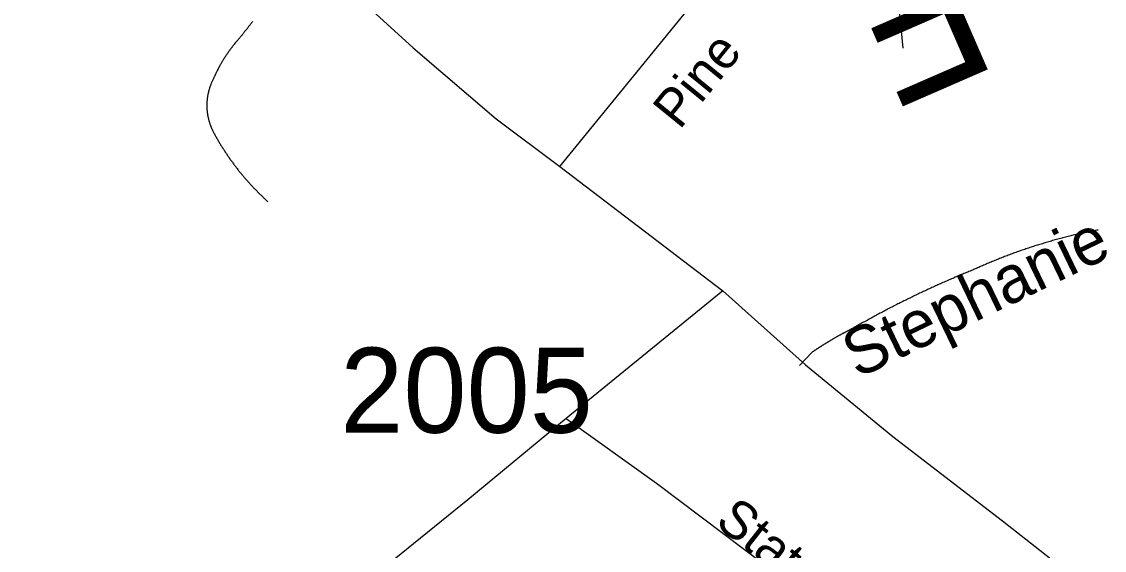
# Model space of a CAD drawing. Extents: x 1268485 to 1426702, y 514839 to 616766.
# Drawn here: x 1382007 to 1383889, y 566004 to 566922 of the extents above; entities that cross this region are included whole.
import ezdxf

# ---------------------------------------------------------------- set-up
doc = ezdxf.new("R2010")
doc.units = 0
for name, color, linetype in [('Old_Level_10', 7, 'Continuous'), ('Old_Level_11', 7, 'Continuous'), ('Old_Level_22', 7, 'Continuous'), ('Old_Level_32', 7, 'Continuous'), ('Old_Level_35', 7, 'Continuous'), ('Old_Level_8', 7, 'Continuous')]:
    doc.layers.add(name, color=color, linetype=linetype)

msp = doc.modelspace()

# ---------------------------------------------------------------- linework, layer by layer
at = {"layer": 'Old_Level_32'}
for p, q in [((1382942.367, 566670.222), (1383284.092, 567090.42)), ((1382942.367, 566670.222), (1383225.576, 566454.302)), ((1383225.576, 566454.302), (1382953.524, 566232.78))]:
    msp.add_line(p, q, dxfattribs=at)
for points in [[(1380534.151, 568815.164), (1380671.69, 568640.144), (1380830.756, 568435.63), (1380917.258, 568339.89), (1381007.701, 568254.997), (1381161.012, 568117.645), (1381316.447, 567986.454), (1381446.24, 567883.592), (1381593.997, 567768.563), (1381792.828, 567606.283), (1382003.464, 567443.966), (1382255.294, 567240.6), (1382422.686, 567106.967), (1382558.498, 566994.598), (1382687.64, 566876.714), (1382831.728, 566753.127), (1382942.367, 566670.222)], [(1383225.576, 566454.302), (1383369.484, 566325.726), (1383521.291, 566201.626), (1383711.693, 566054.867), (1383985.005, 565840.128), (1384246.73, 565597.075)], [(1382953.524, 566232.78), (1382782.39, 566091.659), (1382654.651, 565987.93), (1382241.986, 565636.094), (1382117.84, 565532.542), (1381945.903, 565385.805), (1381834.857, 565253.027), (1381764.438, 565155.476), (1381515.265, 564938.697), (1381352.759, 564808.629), (1381203.796, 564705.658), (1381006.083, 564515.976), (1380992.119, 564421.46), (1380956.263, 564330.138), (1380917.56, 564196.853), (1380780.676, 563967.497), (1380706.293, 563850.937), (1380647.267, 563747.501), (1380589.599, 563663.564), (1380547.659, 563537.659), (1380537.174, 563435.623), (1380579.114, 563039.547), (1380539.795, 562890.034), (1380491.765, 562776.936)], [(1382953.524, 566232.78), (1383110.56, 566120.247), (1383378.432, 565918.559), (1383976.756, 565506.572), (1384121.821, 565391.533)]]:
    msp.add_lwpolyline(points, dxfattribs=at)
at = {"layer": 'Old_Level_35'}
msp.add_line((1383380.292, 566347.396), (1383358.864, 566324.942), dxfattribs=at)
for points in [[(1383539.105, 566875.917), (1383527.52, 566995.924), (1383509.988, 567154.737), (1383505.477, 567173.243)], [(1382408.55, 566922.208), (1382407.628, 566921.08), (1382406.91, 566920.003), (1382405.987, 566918.876), (1382405.167, 566917.748), (1382404.244, 566916.672), (1382403.424, 566915.544), (1382402.501, 566914.519), (1382401.579, 566913.391), (1382400.861, 566912.314), (1382400.041, 566911.186), (1382399.118, 566910.11), (1382398.298, 566908.982), (1382397.375, 566907.957), (1382396.452, 566906.829), (1382395.632, 566905.752), (1382394.709, 566904.676), (1382393.992, 566903.548), (1382393.172, 566902.523), (1382392.249, 566901.395), (1382391.326, 566900.318), (1382390.506, 566899.191), (1382389.583, 566898.115), (1382388.763, 566897.038), (1382387.84, 566895.962), (1382387.02, 566894.885), (1382386.097, 566893.757)], [(1382386.097, 566893.757), (1382385.585, 566893.193), (1382384.969, 566892.578), (1382384.457, 566891.963), (1382383.842, 566891.296), (1382383.329, 566890.681), (1382382.714, 566890.066), (1382382.201, 566889.4), (1382381.791, 566888.733), (1382381.176, 566888.118), (1382380.663, 566887.503), (1382380.151, 566886.888), (1382379.536, 566886.17), (1382379.023, 566885.555), (1382378.51, 566884.94), (1382377.998, 566884.324), (1382377.383, 566883.607), (1382376.87, 566882.992), (1382376.357, 566882.326), (1382375.845, 566881.71), (1382375.23, 566881.044), (1382374.717, 566880.378), (1382374.204, 566879.711), (1382373.794, 566879.045), (1382373.282, 566878.378), (1382372.769, 566877.763), (1382372.256, 566877.045), (1382371.744, 566876.379), (1382371.231, 566875.764), (1382370.718, 566875.046), (1382370.206, 566874.379), (1382369.796, 566873.764), (1382369.283, 566873.047), (1382368.77, 566872.381), (1382368.258, 566871.663), (1382367.745, 566870.996), (1382367.232, 566870.33), (1382366.72, 566869.612), (1382366.207, 566868.945), (1382365.9, 566868.33), (1382365.387, 566867.613), (1382364.874, 566866.895), (1382364.362, 566866.177), (1382363.849, 566865.511), (1382363.542, 566864.794), (1382363.029, 566864.127), (1382362.516, 566863.461), (1382362.004, 566862.743), (1382361.594, 566862.076), (1382361.081, 566861.308), (1382360.773, 566860.641), (1382360.261, 566859.923), (1382359.748, 566859.257), (1382359.338, 566858.488), (1382358.825, 566857.822), (1382358.518, 566857.104), (1382358.005, 566856.386), (1382357.595, 566855.669), (1382357.082, 566854.951), (1382356.775, 566854.233), (1382356.262, 566853.516), (1382355.852, 566852.798), (1382355.339, 566852.08), (1382355.032, 566851.363), (1382354.622, 566850.645), (1382354.109, 566849.927), (1382353.802, 566849.21), (1382353.391, 566848.44), (1382352.879, 566847.774), (1382352.469, 566847.005), (1382352.161, 566846.236), (1382351.751, 566845.57), (1382351.238, 566844.801), (1382350.828, 566844.083), (1382350.521, 566843.314), (1382350.111, 566842.648), (1382349.701, 566841.879), (1382349.393, 566841.11), (1382348.88, 566840.392), (1382348.47, 566839.623), (1382348.163, 566838.855), (1382347.753, 566838.137), (1382347.342, 566837.367), (1382347.035, 566836.65), (1382346.625, 566835.881), (1382346.215, 566835.112), (1382345.907, 566834.394), (1382345.497, 566833.626), (1382345.292, 566832.856), (1382344.882, 566832.139), (1382344.472, 566831.37), (1382344.164, 566830.601), (1382343.754, 566829.883), (1382343.344, 566829.115), (1382343.139, 566828.397), (1382342.729, 566827.577), (1382342.421, 566826.807), (1382342.011, 566826.039), (1382341.703, 566825.321), (1382341.396, 566824.501)], [(1382341.396, 566824.501), (1382340.883, 566823.629), (1382340.371, 566822.758), (1382339.961, 566821.835), (1382339.55, 566820.963), (1382339.038, 566819.99), (1382338.628, 566819.118), (1382338.115, 566818.195), (1382337.705, 566817.272), (1382337.397, 566816.299), (1382336.885, 566815.427), (1382336.475, 566814.504), (1382336.167, 566813.581), (1382335.757, 566812.556), (1382335.347, 566811.633), (1382335.142, 566810.711), (1382334.732, 566809.737), (1382334.424, 566808.814), (1382334.117, 566807.789), (1382333.706, 566806.866), (1382333.501, 566805.892), (1382333.091, 566804.918), (1382332.886, 566803.944), (1382332.579, 566803.021), (1382332.374, 566801.996), (1382332.169, 566801.022), (1382331.861, 566799.997), (1382331.656, 566799.074), (1382331.348, 566798.049), (1382331.143, 566797.075), (1382331.041, 566796.049), (1382330.733, 566795.076), (1382330.528, 566794.051), (1382330.426, 566793.076), (1382330.221, 566792.051), (1382330.118, 566791.077), (1382329.913, 566790.052), (1382329.708, 566789.078), (1382329.605, 566788.052), (1382329.503, 566787.079), (1382329.503, 566786.054), (1382329.4, 566785.079), (1382329.298, 566784.003), (1382329.298, 566782.978), (1382329.093, 566782.003), (1382329.093, 566780.978), (1382328.99, 566780.005), (1382328.99, 566778.928), (1382328.99, 566777.954), (1382328.99, 566776.929), (1382328.99, 566775.954), (1382328.99, 566774.878), (1382328.99, 566773.853), (1382328.99, 566772.879), (1382329.093, 566771.853), (1382329.093, 566770.88), (1382329.298, 566769.803), (1382329.298, 566768.829), (1382329.4, 566767.804), (1382329.503, 566766.83), (1382329.503, 566765.804), (1382329.605, 566764.831), (1382329.708, 566763.805), (1382329.913, 566762.729), (1382330.118, 566761.755), (1382330.221, 566760.73), (1382330.426, 566759.755), (1382330.528, 566758.73), (1382330.733, 566757.756), (1382331.041, 566756.731), (1382331.143, 566755.808), (1382331.348, 566754.834), (1382331.656, 566753.809), (1382331.861, 566752.835), (1382332.169, 566751.81), (1382332.374, 566750.887), (1382332.579, 566749.862), (1382332.886, 566748.888), (1382333.091, 566747.914), (1382333.501, 566746.94), (1382333.706, 566746.017), (1382334.117, 566744.992), (1382334.424, 566744.069), (1382334.732, 566743.146), (1382335.142, 566742.121), (1382335.347, 566741.198), (1382335.757, 566740.275), (1382336.167, 566739.302), (1382336.475, 566738.379), (1382336.885, 566737.456), (1382337.397, 566736.482), (1382337.705, 566735.559), (1382338.115, 566734.688), (1382338.628, 566733.765), (1382339.038, 566732.791), (1382339.55, 566731.92), (1382339.961, 566730.997), (1382340.371, 566730.125), (1382340.883, 566729.203), (1382341.396, 566728.331)], [(1382341.396, 566728.331), (1382342.114, 566726.999), (1382342.831, 566725.614), (1382343.651, 566724.333), (1382344.369, 566722.948), (1382345.087, 566721.616), (1382345.907, 566720.232), (1382346.625, 566718.95), (1382347.342, 566717.617), (1382348.163, 566716.233), (1382348.88, 566714.951), (1382349.701, 566713.619), (1382350.521, 566712.337), (1382351.238, 566711.005), (1382352.161, 566709.672), (1382352.879, 566708.39), (1382353.597, 566707.057), (1382354.519, 566705.776), (1382355.237, 566704.443), (1382356.16, 566703.11), (1382356.98, 566701.828), (1382357.8, 566700.547), (1382358.62, 566699.265), (1382359.543, 566697.932), (1382360.261, 566696.702), (1382361.081, 566695.369), (1382362.004, 566694.139), (1382362.926, 566692.806), (1382363.644, 566691.575), (1382364.464, 566690.243), (1382365.387, 566689.012), (1382366.207, 566687.731), (1382367.13, 566686.501), (1382367.95, 566685.168), (1382368.873, 566683.938), (1382369.796, 566682.707), (1382370.718, 566681.425), (1382371.641, 566680.195), (1382372.461, 566678.914), (1382373.384, 566677.684), (1382374.204, 566676.504), (1382375.23, 566675.274), (1382376.152, 566673.993), (1382377.075, 566672.762), (1382377.998, 566671.583), (1382378.92, 566670.302), (1382379.843, 566669.122), (1382380.766, 566667.892), (1382381.791, 566666.713), (1382382.611, 566665.431), (1382383.637, 566664.253), (1382384.662, 566663.073), (1382385.482, 566661.895), (1382386.507, 566660.613), (1382387.533, 566659.434), (1382388.455, 566658.254), (1382389.378, 566657.076), (1382390.403, 566655.896), (1382391.326, 566654.666), (1382392.351, 566653.538), (1382393.377, 566652.36), (1382394.402, 566651.18), (1382395.325, 566650.002), (1382396.35, 566648.874), (1382397.375, 566647.694), (1382398.4, 566646.567), (1382399.426, 566645.388), (1382400.451, 566644.26), (1382401.476, 566643.132), (1382402.501, 566641.953), (1382403.527, 566640.825), (1382404.449, 566639.697), (1382405.577, 566638.569), (1382406.602, 566637.442), (1382407.73, 566636.314), (1382408.756, 566635.186), (1382409.781, 566634.058), (1382410.909, 566632.931), (1382411.831, 566631.803), (1382412.959, 566630.727), (1382414.087, 566629.65), (1382415.112, 566628.522), (1382416.24, 566627.446), (1382417.265, 566626.318), (1382418.393, 566625.241), (1382419.521, 566624.165), (1382420.649, 566623.088), (1382421.674, 566622.012), (1382422.802, 566620.935), (1382423.827, 566619.859), (1382424.955, 566618.834), (1382426.082, 566617.757), (1382427.21, 566616.681), (1382428.338, 566615.604), (1382429.466, 566614.578), (1382430.594, 566613.553), (1382431.721, 566612.477), (1382432.849, 566611.452), (1382433.977, 566610.426), (1382435.105, 566609.401)], [(1383877.646, 566560.086), (1383875.391, 566559.624), (1383873.135, 566559.163), (1383870.879, 566558.753), (1383868.624, 566558.292), (1383866.368, 566557.881), (1383864.01, 566557.369), (1383861.755, 566556.959), (1383859.499, 566556.446), (1383857.243, 566555.985), (1383854.988, 566555.523), (1383852.732, 566555.011), (1383850.477, 566554.498), (1383848.119, 566553.985), (1383845.863, 566553.525), (1383843.607, 566553.012), (1383841.352, 566552.448), (1383839.096, 566551.935), (1383836.841, 566551.422), (1383834.585, 566550.859), (1383832.33, 566550.295), (1383830.177, 566549.834), (1383827.921, 566549.269), (1383825.665, 566548.706), (1383823.41, 566548.142), (1383821.154, 566547.578), (1383818.899, 566547.014), (1383816.643, 566546.399), (1383814.388, 566545.835), (1383812.132, 566545.271), (1383809.876, 566544.605), (1383807.723, 566544.04), (1383805.468, 566543.425), (1383803.212, 566542.81), (1383800.957, 566542.195), (1383798.701, 566541.58), (1383796.548, 566540.914), (1383794.292, 566540.299), (1383792.139, 566539.684), (1383789.884, 566539.017), (1383787.628, 566538.351), (1383785.373, 566537.736), (1383783.22, 566537.069), (1383780.964, 566536.351), (1383778.708, 566535.736), (1383776.453, 566535.07), (1383774.402, 566534.352), (1383772.147, 566533.685), (1383769.891, 566533.019), (1383767.738, 566532.302), (1383765.483, 566531.584), (1383763.227, 566530.866), (1383761.177, 566530.149), (1383758.921, 566529.431), (1383756.665, 566528.713), (1383754.512, 566527.996), (1383752.257, 566527.226), (1383750.104, 566526.509), (1383747.848, 566525.74), (1383745.798, 566525.022), (1383743.542, 566524.253), (1383741.389, 566523.433), (1383739.133, 566522.664), (1383736.98, 566521.947), (1383734.725, 566521.126), (1383732.674, 566520.357), (1383730.419, 566519.588), (1383728.266, 566518.768), (1383726.113, 566517.948), (1383723.857, 566517.179), (1383721.704, 566516.358), (1383719.653, 566515.487), (1383717.398, 566514.667), (1383715.245, 566513.898), (1383713.092, 566513.078), (1383710.836, 566512.207), (1383708.786, 566511.386), (1383706.633, 566510.514), (1383704.48, 566509.643), (1383702.224, 566508.823), (1383700.174, 566507.951), (1383698.02, 566507.08), (1383695.867, 566506.208), (1383693.714, 566505.337), (1383691.664, 566504.363), (1383689.511, 566503.492), (1383687.255, 566502.62), (1383685.102, 566501.697), (1383683.052, 566500.826), (1383680.899, 566499.852), (1383678.746, 566498.981), (1383676.593, 566498.058), (1383674.542, 566497.135), (1383672.389, 566496.212), (1383670.236, 566495.238), (1383668.288, 566494.315), (1383666.135, 566493.393), (1383663.982, 566492.367), (1383661.829, 566491.445), (1383659.778, 566490.419)], [(1383659.778, 566490.419), (1383657.625, 566489.548), (1383655.37, 566488.676), (1383653.217, 566487.805), (1383651.166, 566486.933), (1383648.911, 566486.062), (1383646.757, 566485.191), (1383644.604, 566484.268), (1383642.451, 566483.397), (1383640.298, 566482.525), (1383638.145, 566481.551), (1383635.992, 566480.679), (1383633.737, 566479.757), (1383631.584, 566478.886), (1383629.533, 566477.963), (1383627.38, 566476.988), (1383625.227, 566476.117), (1383622.971, 566475.195), (1383620.921, 566474.272), (1383618.768, 566473.298), (1383616.615, 566472.375), (1383614.462, 566471.452), (1383612.411, 566470.478), (1383610.156, 566469.556), (1383608.003, 566468.633), (1383605.85, 566467.71), (1383603.799, 566466.736), (1383601.646, 566465.762), (1383599.493, 566464.788), (1383597.34, 566463.865), (1383595.289, 566462.892), (1383593.136, 566461.917), (1383590.983, 566460.944), (1383588.83, 566460.021), (1383586.78, 566458.996), (1383584.627, 566458.073), (1383582.474, 566457.048), (1383580.423, 566456.073), (1383578.27, 566455.048), (1383576.117, 566454.125), (1383573.964, 566453.1), (1383571.913, 566452.126), (1383569.76, 566451.101), (1383567.607, 566450.127), (1383565.454, 566449.101), (1383563.404, 566448.128), (1383561.251, 566447.051), (1383559.2, 566446.077), (1383557.15, 566445.052), (1383554.997, 566444.078), (1383552.844, 566443.001), (1383550.793, 566441.976), (1383548.64, 566440.951), (1383546.59, 566439.926), (1383544.539, 566438.9), (1383542.386, 566437.875), (1383540.233, 566436.798), (1383538.285, 566435.825), (1383536.132, 566434.748), (1383533.979, 566433.672), (1383531.826, 566432.646), (1383529.878, 566431.569), (1383527.725, 566430.493), (1383525.674, 566429.416), (1383523.624, 566428.391), (1383521.471, 566427.315), (1383519.42, 566426.238), (1383517.37, 566425.213), (1383515.217, 566424.137), (1383513.166, 566423.06), (1383511.116, 566421.932), (1383508.962, 566420.856), (1383507.014, 566419.831), (1383504.861, 566418.703), (1383502.913, 566417.626), (1383500.76, 566416.498), (1383498.71, 566415.422), (1383496.659, 566414.294), (1383494.609, 566413.166), (1383492.456, 566412.141), (1383490.508, 566411.013), (1383488.355, 566409.886), (1383486.407, 566408.758), (1383484.254, 566407.63), (1383482.203, 566406.553), (1383480.153, 566405.425), (1383478.102, 566404.297), (1383476.154, 566403.119), (1383474.001, 566401.991), (1383471.951, 566400.863), (1383470.003, 566399.735), (1383467.85, 566398.608), (1383465.902, 566397.428), (1383463.851, 566396.3), (1383461.8, 566395.173), (1383459.75, 566393.994), (1383457.699, 566392.866), (1383455.751, 566391.687), (1383453.598, 566390.559), (1383451.65, 566389.38)], [(1383451.65, 566389.38), (1383450.83, 566389.021), (1383450.113, 566388.611), (1383449.395, 566388.253), (1383448.575, 566387.893), (1383447.857, 566387.483), (1383447.139, 566387.125), (1383446.422, 566386.766), (1383445.601, 566386.355), (1383444.884, 566385.997), (1383444.166, 566385.587), (1383443.346, 566385.177), (1383442.628, 566384.818), (1383441.91, 566384.459), (1383441.295, 566384.049), (1383440.475, 566383.69), (1383439.757, 566383.229), (1383439.04, 566382.87), (1383438.22, 566382.511), (1383437.502, 566382.101), (1383436.784, 566381.691), (1383435.964, 566381.332), (1383435.246, 566380.922), (1383434.529, 566380.511), (1383433.708, 566380.101), (1383433.093, 566379.691), (1383432.376, 566379.333), (1383431.658, 566378.923), (1383430.838, 566378.513), (1383430.12, 566378.102), (1383429.402, 566377.692), (1383428.582, 566377.333), (1383427.864, 566376.872), (1383427.249, 566376.513), (1383426.532, 566376.052), (1383425.711, 566375.693), (1383424.994, 566375.232), (1383424.276, 566374.873), (1383423.456, 566374.462), (1383422.841, 566374.001), (1383422.123, 566373.642), (1383421.405, 566373.181), (1383420.585, 566372.822), (1383419.867, 566372.361), (1383419.252, 566371.951), (1383418.535, 566371.489), (1383417.714, 566371.131), (1383416.997, 566370.669), (1383416.279, 566370.259), (1383415.664, 566369.798), (1383414.844, 566369.439), (1383414.126, 566368.978), (1383413.408, 566368.568), (1383412.793, 566368.106), (1383411.973, 566367.696), (1383411.255, 566367.235), (1383410.537, 566366.875), (1383409.922, 566366.415), (1383409.102, 566366.004), (1383408.384, 566365.543), (1383407.667, 566365.133), (1383407.052, 566364.672), (1383406.231, 566364.261), (1383405.514, 566363.8), (1383404.899, 566363.39), (1383404.078, 566362.929), (1383403.361, 566362.519), (1383402.643, 566362.057), (1383402.028, 566361.647), (1383401.208, 566361.186), (1383400.49, 566360.673), (1383399.875, 566360.263), (1383399.157, 566359.801), (1383398.337, 566359.391), (1383397.722, 566358.93), (1383397.004, 566358.52), (1383396.389, 566358.007), (1383395.671, 566357.546), (1383394.851, 566357.135), (1383394.236, 566356.675), (1383393.518, 566356.213), (1383392.8, 566355.752), (1383392.083, 566355.29), (1383391.365, 566354.88), (1383390.75, 566354.367), (1383390.032, 566353.957), (1383389.212, 566353.496), (1383388.597, 566352.984), (1383387.879, 566352.574), (1383387.264, 566352.061), (1383386.546, 566351.651), (1383385.726, 566351.138), (1383385.111, 566350.676), (1383384.393, 566350.266), (1383383.778, 566349.754), (1383382.958, 566349.293), (1383382.343, 566348.831), (1383381.625, 566348.318), (1383381.01, 566347.857), (1383380.292, 566347.396)]]:
    msp.add_lwpolyline(points, dxfattribs=at)

# ---------------------------------------------------------------- texts
at = {"layer": 'Old_Level_10'}
msp.add_text('Stephanie Ct', height=82.02083, rotation=25.746675, dxfattribs=at).set_placement((1383459.447, 566301.36))
at = {"layer": 'Old_Level_11'}
for s, rotation, p in [('Pine', 50.880325, (1383150.444, 566732.746)), ('Staton Rd', 321.862989, (1383209.958, 566048.585))]:
    msp.add_text(s, height=65.6167, rotation=rotation, dxfattribs=at).set_placement(p)
at = {"layer": 'Old_Level_22'}
msp.add_text('F', height=246.062, rotation=203.52975, dxfattribs=at).set_placement((1383612.434, 567075.329))
at = {"layer": 'Old_Level_8'}
msp.add_text('2005', height=147.6375, dxfattribs=at).set_placement((1382560.752, 566207.967))

doc.saveas('drawing.dxf')
